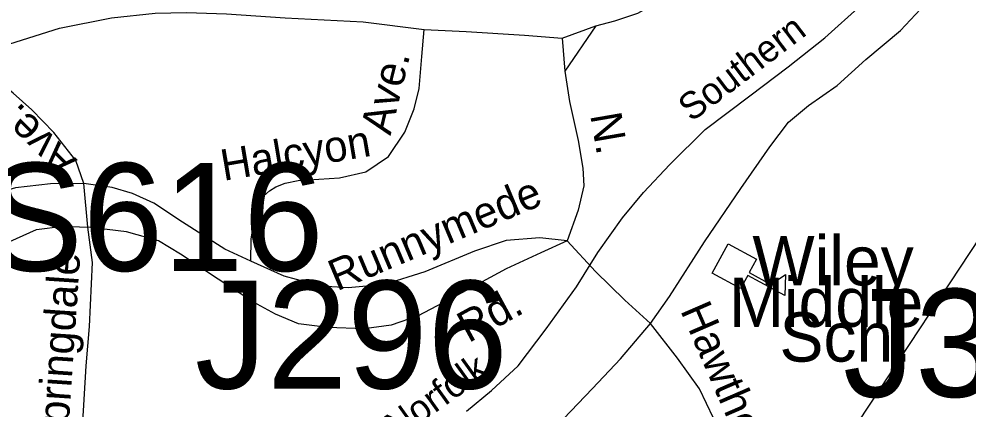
# Model space of a CAD drawing. Extents: x 1547597 to 1699558, y 810033 to 920809.
# Drawn here: x 1623759 to 1626645, y 856547 to 857733 of the extents above; entities that cross this region are included whole.
import ezdxf

# ---------------------------------------------------------------- set-up
doc = ezdxf.new("R2010")
doc.units = 0
for name, color, linetype in [('Exist Cultural Educational Facility High CELL', 7, 'Continuous'), ('Exist Cultural Educational Facility High Label', 7, 'Continuous'), ('Exist Hydrographic Creek Single Shore', 7, 'Continuous'), ('Exist Railroad Mainline', 7, 'Continuous'), ('Exist Railroad Mainline Label', 7, 'Continuous'), ('Exist Road Non-System Structure Non-Sys Other Number Label', 7, 'Continuous'), ('Exist Road Non-System Type 51', 7, 'Continuous'), ('Exist Road Non-System Type 51 Label', 7, 'Continuous'), ('Exist Road Primary Interstate Structure Ovrhead Sign Number Label', 7, 'Continuous')]:
    doc.layers.add(name, color=color, linetype=linetype)

msp = doc.modelspace()

# ---------------------------------------------------------------- linework, layer by layer
at = {"layer": 'Exist Cultural Educational Facility High CELL'}
msp.add_lwpolyline([(1625915.6, 857049.4), (1626001.6, 857002.6), (1625979.7, 856962.2), (1626045.6, 856926.3), (1626089.4, 856956.1), (1626088, 856892.4), (1625975.1, 856953.7), (1625953.1, 856913.3), (1625867.1, 856960)], close=True, dxfattribs=at)
at = {"layer": 'Exist Hydrographic Creek Single Shore'}
msp.add_lwpolyline([(1627196, 854056.3), (1626798.6, 854418.4), (1626632, 854665.2), (1626551.9, 854862.3), (1626414.8, 854968.8), (1626316.8, 855095.4), (1626284.8, 855178.2), (1626257.8, 855644.9), (1626227.3, 856115.5), (1626251.4, 856415.7), (1626774.8, 857211.3), (1627117.3, 857636.3), (1627277.9, 857767.8), (1627327.5, 858118.6)], dxfattribs=at)
at = {"layer": 'Exist Railroad Mainline'}
msp.add_lwpolyline([(1625119.6, 856540.6), (1625196.3, 856603.6), (1625277.3, 856678.4), (1625362.6, 856791.4), (1625453.9, 856919), (1625519.4, 857023.3), (1625594.6, 857128.2), (1625657.6, 857205.4), (1625738.5, 857290.4), (1625845.8, 857396.9), (1625980.9, 857499.2), (1626098, 857587.7), (1626209, 857676.1), (1626319.9, 857775.5)], dxfattribs=at)
at = {"layer": 'Exist Road Non-System Type 51'}
for p, q in [((1625410.4, 857674.9), (1625512.8, 857713)), ((1625512.8, 857713), (1625418.5, 857574.7)), ((1625410.4, 857674.9), (1625418.5, 857574.7)), ((1623968.3, 857100.6), (1623956.4, 857232.7))]:
    msp.add_line(p, q, dxfattribs=at)
for points in [[(1625679.7, 856806.9), (1625737, 856889.8), (1625843.6, 857056.2), (1625954.2, 857218.2), (1626042.2, 857344.7), (1626099.4, 857419.8), (1626160.2, 857470.8), (1626247.1, 857531.2), (1626334.3, 857609.7), (1626439.6, 857698), (1626531, 857796.4), (1626610.6, 857891.1), (1626688.3, 858001.8), (1626768.2, 858124.4), (1626858.1, 858234.8), (1626927.2, 858309.7), (1627004.9, 858387.2), (1627061.8, 858440)], [(1625512.8, 857713), (1625570.9, 857728.1), (1625641.2, 857751.1), (1625693.6, 857780.2), (1625728.2, 857815.5), (1625759.2, 857874.9), (1625780.3, 857950.5)], [(1623671.5, 857637.1), (1623731.7, 857658.1), (1623882.4, 857705.7), (1624040.7, 857737.1), (1624172.8, 857750.8), (1624268.7, 857753.3), (1624390.5, 857749.4), (1624568.2, 857736.4), (1624805.6, 857724.6), (1624991.1, 857701.6)], [(1624464.1, 856996.5), (1624465.1, 857064.5), (1624480.7, 857152.3), (1624490.4, 857177.1), (1624503.4, 857195.8), (1624520.9, 857210.9), (1624539.7, 857223.3), (1624568.4, 857233.7), (1624608, 857242.1), (1624734, 857250), (1624814.2, 857268.8), (1624882.8, 857315.6), (1624932.1, 857388.8), (1624961.2, 857460.3), (1624976.2, 857522), (1624983.8, 857619.7), (1624991.1, 857701.6)], [(1624991.1, 857701.6), (1625118.8, 857695.6), (1625296.5, 857684.6), (1625410.4, 857674.9)], [(1623956.4, 857232.7), (1623931.6, 857303.1), (1623865.1, 857388.1), (1623798.3, 857457.3), (1623741.3, 857508), (1623644.6, 857585.6)], [(1625418.5, 857574.7), (1625433.1, 857482.5), (1625459.1, 857364.1), (1625473.6, 857280), (1625476.7, 857225.9), (1625459.6, 857152.2), (1625426.1, 857058.8)], [(1623956.4, 857232.7), (1623854.6, 857232.4), (1623748.4, 857220.1), (1623646, 857189.8), (1623507.1, 857120.2), (1623436.5, 857083.2), (1623381.7, 857036.3)], [(1624464.1, 856996.5), (1624384.8, 857033.9), (1624256.2, 857116), (1624169.3, 857173.4), (1624103.9, 857202.3), (1624042.2, 857221.4), (1623956.4, 857232.7)], [(1623334.7, 856969), (1623430.9, 856983.4), (1623521, 856998), (1623627.2, 857016.3), (1623731.7, 857056.4), (1623812.3, 857093.2), (1623892.4, 857103.8), (1623968.3, 857100.6)], [(1623948.2, 856365.4), (1623952.8, 856491.6), (1623963.4, 856678.9), (1623973.2, 856798.7), (1623982.6, 856992.5), (1623968.3, 857100.6)], [(1625426.1, 857058.8), (1625345.5, 857022.2), (1625240.9, 856973.9), (1625105.9, 856900.2), (1624972.8, 856830.3), (1624890.4, 856801.8), (1624808.3, 856791), (1624698.5, 856794.8), (1624608.7, 856806.3), (1624539.3, 856835.5), (1624472, 856872.5), (1624365.3, 856942.3), (1624250.6, 857018), (1624183.4, 857059), (1624085.9, 857086.6), (1623968.3, 857100.6)], [(1625426.1, 857058.8), (1625342.4, 857068.3), (1625240.2, 857060), (1625143.9, 857027.5), (1624992.9, 856964), (1624870.5, 856926), (1624760.4, 856915.8), (1624678.5, 856921.1), (1624565.2, 856951), (1624464.1, 856996.5)], [(1625679.7, 856806.9), (1625600.9, 856878.2), (1625512.4, 856965.4), (1625426.1, 857058.8)], [(1625283.5, 856401.6), (1625331.9, 856440.8), (1625415.1, 856517.4), (1625502.6, 856609.8), (1625588.1, 856700.3), (1625679.7, 856806.9)], [(1625891.6, 856453.7), (1625870.8, 856519.9), (1625828.2, 856608.6), (1625761.8, 856701.6), (1625679.7, 856806.9)]]:
    msp.add_lwpolyline(points, dxfattribs=at)

# ---------------------------------------------------------------- texts
at = {"layer": 'Exist Cultural Educational Facility High Label'}
for s, p in [('Wiley', (1625989.2, 856923.3)), ('Middle', (1625917.9, 856797.1)), ('Sch.', (1626071.5, 856691.4))]:
    msp.add_text(s, height=150, dxfattribs=at).set_placement(p)
at = {"layer": 'Exist Railroad Mainline Label'}
for s, rotation, p in [('Southern', 37.1663, (1625803.6, 857418.3)), ('Norfolk', 35.6659, (1624909.5, 856451.9))]:
    msp.add_text(s, height=82.02, rotation=rotation, dxfattribs=at).set_placement(p)
at = {"layer": 'Exist Road Non-System Structure Non-Sys Other Number Label'}
for s, p in [('J296', (1624293.9, 856609.4)), ('J387', (1626264.4, 856584.2))]:
    msp.add_text(s, height=328.08, dxfattribs=at).set_placement(p)
at = {"layer": 'Exist Road Non-System Type 51 Label'}
for s, rotation, p in [('Ave.', 76.2902, (1624888.8, 857377.1)), ('Ave.', 135.2696, (1623938.6, 857304.4)), ('N.', 279.7808, (1625495.7, 857441.4)), ('Halcyon', 9.6235, (1624381.2, 857240.9)), ('Runnymede', 22.8356, (1624725.7, 856904.8)), ('Springdale', 86.1328, (1623904.9, 856415.2)), ('Rd.', 28.6385, (1625126.1, 856747)), ('Hawthorne', 293.4536, (1625768.9, 856847.5))]:
    msp.add_text(s, height=95, rotation=rotation, dxfattribs=at).set_placement(p)
at = {"layer": 'Exist Road Primary Interstate Structure Ovrhead Sign Number Label'}
msp.add_text('S616', height=328.08, dxfattribs=at).set_placement((1623660.9, 856967.4))

doc.saveas('drawing.dxf')
